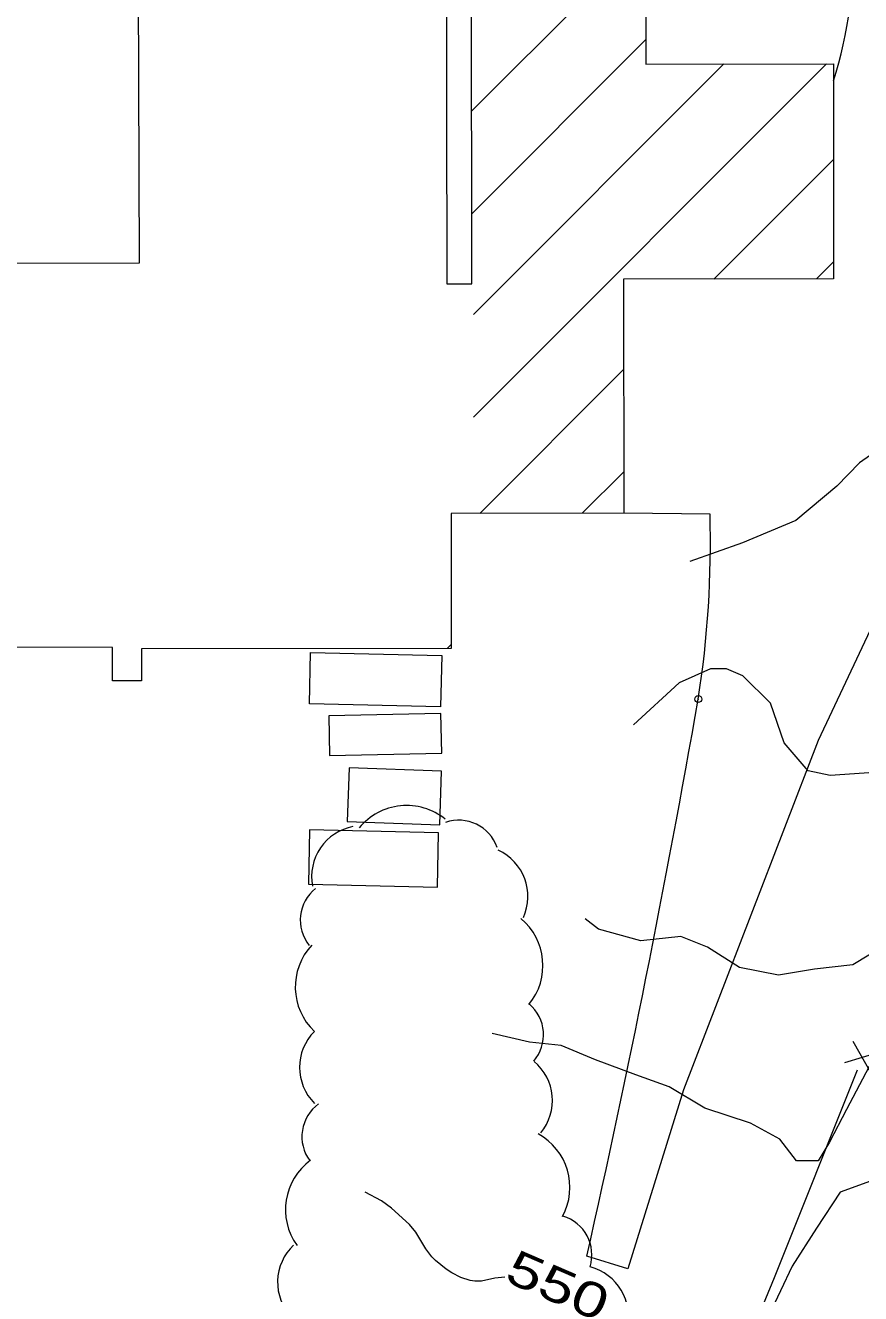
# Model space of a CAD drawing. Extents: x 2361284 to 2366480, y 6976556 to 6985346.
# Drawn here: x 2364472.7 to 2364588, y 6980111.7 to 6980286.6 of the extents above; entities that cross this region are included whole.
import ezdxf
from ezdxf.enums import TextEntityAlignment as Align

# ---------------------------------------------------------------- set-up
doc = ezdxf.new("R2010")
doc.units = 0
doc.header["$LTSCALE"] = 1.9
doc.header["$PDMODE"] = 32
doc.header["$PDSIZE"] = 0.95
for name, color, linetype, lineweight in [('12', 7, 'Continuous', 13), ('13', 7, 'Continuous', 13), ('16', 7, 'Continuous', 13), ('3', 7, 'Continuous', 13), ('7', 7, 'Continuous', 13), ('9', 7, 'Continuous', 13)]:
    doc.layers.add(name, color=color, linetype=linetype, lineweight=lineweight)

msp = doc.modelspace()

# ---------------------------------------------------------------- linework, layer by layer
at = {"layer": '12'}
for points in [[(2364589.84, 6980127.393), (2364585.155, 6980125.668), (2364581.872, 6980120.718), (2364578.541, 6980115.476), (2364575.306, 6980108.684)], [(2364538.893, 6980113.979), (2364537.518, 6980113.813), (2364535.685, 6980113.408), (2364534.769, 6980113.4), (2364534.1, 6980113.518), (2364532.812, 6980113.927), (2364531.586, 6980114.54), (2364530.803, 6980115.046), (2364529.312, 6980116.248), (2364528.814, 6980116.755), (2364527.998, 6980117.858), (2364526.601, 6980120.16), (2364525.745, 6980121.213), (2364523.235, 6980123.484), (2364521.876, 6980124.466), (2364519.631, 6980125.695)]]:
    msp.add_lwpolyline(points, dxfattribs=at)
at = {"layer": '13'}
for points in [[(2364591.315, 6980228.704), (2364587.83, 6980226.25), (2364584.689, 6980223.07), (2364579.024, 6980218.305), (2364571.703, 6980215.245), (2364564.416, 6980212.656)], [(2364589.796, 6980183.536), (2364583.766, 6980183.163), (2364580.762, 6980183.78), (2364577.445, 6980187.649), (2364575.563, 6980193.111), (2364571.714, 6980196.889), (2364569.458, 6980197.843), (2364567.284, 6980197.866), (2364562.926, 6980195.931), (2364556.641, 6980190.111)], [(2364591.53, 6980159.831), (2364586.917, 6980157.037), (2364581.622, 6980156.417), (2364576.63, 6980155.589), (2364571.28, 6980156.659), (2364566.872, 6980159.487), (2364563.169, 6980160.922), (2364557.674, 6980160.36), (2364551.828, 6980161.954), (2364549.985, 6980163.397)], [(2364590.045, 6980144.667), (2364586.026, 6980137.098), (2364583.679, 6980132.575), (2364582.124, 6980130), (2364579.124, 6980129.981), (2364576.845, 6980132.98), (2364572.794, 6980135.182), (2364566.474, 6980137.242), (2364561.556, 6980140.186), (2364556.98, 6980141.862), (2364551.38, 6980143.919), (2364546.671, 6980145.884), (2364542.305, 6980146.363), (2364537.144, 6980147.554)]]:
    msp.add_lwpolyline(points, dxfattribs=at)
at = {"layer": '16'}
for centre, radius, start, end in [((2364525.331, 6980170.596), 8.414, 50.83608, 140.83608), ((2364519.246, 6980169.213), 7.015, 100.81285, 190.81285), ((2364532.531, 6980171.374), 5.606, 19.24495, 109.24495), ((2364535.058, 6980166.455), 7.015, 335.52951, 65.52951), ((2364516.273, 6980163.19), 5.606, 128.58381, 218.58381), ((2364535.73, 6980156.939), 8.414, 320.37899, 50.37899), ((2364518.38, 6980153.974), 8.414, 136.66529, 226.66529), ((2364538.622, 6980147.386), 5.606, 319.50292, 49.50292), ((2364517.581, 6980142.891), 7.015, 135.06034, 225.06034), ((2364538.443, 6980138.317), 7.015, 320.39987, 50.39987), ((2364516.49, 6980133.337), 5.606, 126.21557, 216.21557), ((2364539.456, 6980126.322), 8.414, 331.52701, 61.52701), ((2364517.03, 6980123.269), 8.414, 125.97875, 215.97875), ((2364545.286, 6980117.016), 5.606, 343.13912, 73.13912), ((2364514.546, 6980113.268), 7.015, 133.36102, 223.36102), ((2364548.926, 6980108.561), 7.015, 345.7678, 75.7678)]:
    msp.add_arc(centre, radius, start, end, dxfattribs=at)
at = {"layer": '3'}
for points in [[(2364603.556, 6980294.923), (2364603.766, 6980293.915), (2364606.46, 6980258.809), (2364597.591, 6980220.752), (2364582.102, 6980187.993), (2364563.55, 6980139.785), (2364555.874, 6980115.1), (2364550.217, 6980116.847), (2364550.217, 6980116.846)], [(2364567.205, 6980219.193), (2364567.205, 6980219.193), (2364555.303, 6980219.32)]]:
    msp.add_lwpolyline(points, dxfattribs=at)
for centre, radius, start, end in [((2364531.362, 6980295.938), 55.535, 342.16442, 3.48525), ((2364426.512, 6980215.365), 140.745, 351.13951, 1.55855), ((2362937.16, 6980479.249), 1653.266, 347.33771, 350.05363)]:
    msp.add_arc(centre, radius, start, end, dxfattribs=at)
msp.add_point((2364565.577, 6980193.686), dxfattribs=at)
at = {"layer": '7', "lineweight": 25}
for p, q in [((2364534.312, 6980274.756), (2364552.826, 6980293.269)), ((2364534.323, 6980260.624), (2364558.35, 6980284.651)), ((2364534.558, 6980232.575), (2364583.27, 6980281.287)), ((2364534.558, 6980246.716), (2364569.115, 6980281.273)), ((2364567.742, 6980251.617), (2364584.239, 6980268.114)), ((2364581.902, 6980251.634), (2364584.254, 6980253.987)), ((2364535.423, 6980219.297), (2364555.28, 6980239.155)), ((2364549.581, 6980219.314), (2364555.296, 6980225.029)), ((2364530.93, 6980200.663), (2364531.488, 6980201.221))]:
    msp.add_line(p, q, dxfattribs=at)
at = {"layer": '7'}
for points in [[(2364558.34, 6980293.273), (2364558.354, 6980281.263), (2364584.225, 6980281.288), (2364584.257, 6980251.637), (2364555.266, 6980251.602), (2364555.303, 6980219.32), (2364531.472, 6980219.293), (2364531.489, 6980200.663), (2364488.747, 6980200.627), (2364488.749, 6980196.216), (2364484.749, 6980196.218), (2364484.755, 6980200.779), (2364426.351, 6980200.864), (2364426.358, 6980203.304), (2364409.356, 6980203.352), (2364409.385, 6980214.042), (2364426.476, 6980213.995), (2364426.651, 6980274.45), (2364453.781, 6980274.538), (2364453.849, 6980253.758), (2364488.461, 6980253.867), (2364488.302, 6980304.178)], [(2364530.801, 6980300.401), (2364530.891, 6980250.95), (2364534.331, 6980250.953), (2364534.298, 6980293.254)]]:
    msp.add_lwpolyline(points, dxfattribs=at)
for points in [[(2364530.179, 6980199.69), (2364530.016, 6980192.598), (2364511.93, 6980193.016), (2364512.093, 6980200.108)], [(2364530.074, 6980191.709), (2364514.596, 6980191.361), (2364514.718, 6980185.892), (2364530.196, 6980186.239)], [(2364530.16, 6980183.739), (2364517.404, 6980184.188), (2364517.145, 6980176.795), (2364529.901, 6980176.346)], [(2364529.751, 6980175.235), (2364511.955, 6980175.636), (2364511.787, 6980168.144), (2364529.582, 6980167.743)]]:
    msp.add_lwpolyline(points, close=True, dxfattribs=at)
at = {"layer": '9'}
for p, q in [((2364589.461, 6980142.021), (2364586.937, 6980146.477)), ((2364590.652, 6980144.992), (2364585.745, 6980143.506))]:
    msp.add_line(p, q, dxfattribs=at)
msp.add_lwpolyline([(2364564.951, 6980086.974), (2364576.086, 6980113.913), (2364587.555, 6980142.553)], dxfattribs=at)

# ---------------------------------------------------------------- texts
at = {"layer": '12', "width": 1.35}
msp.add_text(' 550 ', height=4.799, rotation=336.623, dxfattribs=at).set_placement((2364545.269, 6980110.624), align=Align.CENTER)

doc.saveas('drawing.dxf')
